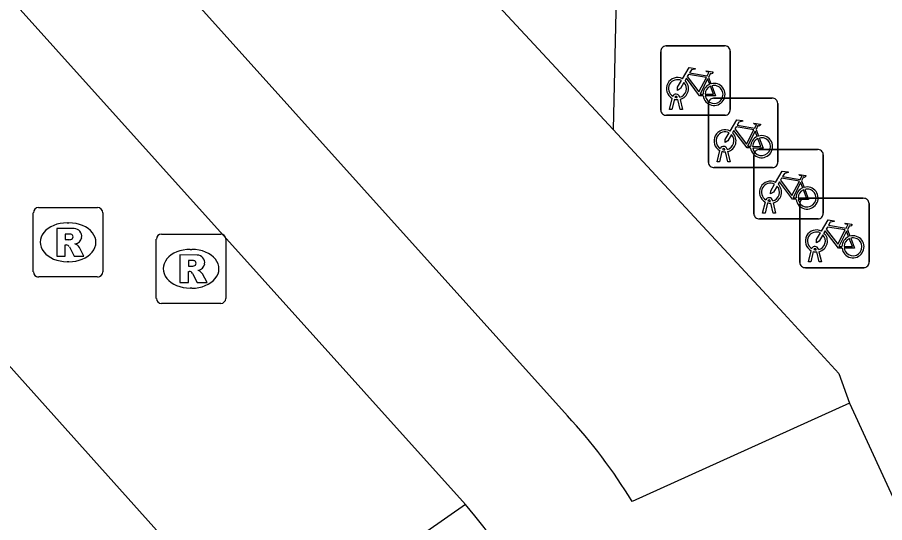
# Model space of a CAD drawing. Extents: x 162172 to 163187, y 382874 to 383684.
# Drawn here: x 162960.9 to 162973.39, y 383545 to 383552.28 of the extents above; entities that cross this region are included whole.
import ezdxf

# ---------------------------------------------------------------- set-up
doc = ezdxf.new("R2010")
doc.units = 0
for name, color, linetype in [('IMGEO_Fietsenrek', 7, 'Continuous'), ('IMGEO_Lijnafwatering', 7, 'Continuous'), ('IMGEO_Rijbaan_lokaal_open', 7, 'Continuous'), ('IMGEO_Rioolput', 7, 'Continuous'), ('IMGEO_Voetgangersgebied_open', 7, 'Continuous'), ('IMGEO_Voetpad_open', 7, 'Continuous')]:
    doc.layers.add(name, color=color, linetype=linetype)

msp = doc.modelspace()

# ---------------------------------------------------------------- linework, layer by layer
at = {"layer": 'IMGEO_Fietsenrek'}
for p, q in [((162970.242, 383551.868), (162971.083, 383551.868)), ((162971.083, 383551.868), (162970.242, 383551.868)), ((162971.167, 383551.793), (162971.167, 383550.952)), ((162971.167, 383550.952), (162971.167, 383551.793)), ((162970.167, 383550.943), (162970.167, 383551.784)), ((162970.167, 383551.784), (162970.167, 383550.943)), ((162970.854, 383551.417), (162970.89, 383551.322)), ((162970.294, 383550.952), (162970.333, 383551.112)), ((162970.363, 383551.1), (162970.328, 383550.952)), ((162970.405, 383551.124), (162970.404, 383551.128)), ((162970.446, 383550.952), (162970.412, 383551.094)), ((162970.436, 383551.135), (162970.437, 383551.128)), ((162970.444, 383551.098), (162970.479, 383550.952)), ((162970.927, 383551.115), (162971.768, 383551.115)), ((162971.768, 383551.115), (162970.927, 383551.115)), ((162970.328, 383550.952), (162970.294, 383550.952)), ((162970.479, 383550.952), (162970.446, 383550.952)), ((162970.852, 383550.19), (162970.852, 383551.031)), ((162970.852, 383551.031), (162970.852, 383550.19)), ((162971.852, 383551.04), (162971.852, 383550.199)), ((162971.852, 383550.199), (162971.852, 383551.04)), ((162971.092, 383550.868), (162970.251, 383550.868)), ((162970.251, 383550.868), (162971.092, 383550.868)), ((162971.539, 383550.664), (162971.575, 383550.569)), ((162970.979, 383550.199), (162971.018, 383550.359)), ((162971.048, 383550.347), (162971.013, 383550.199)), ((162971.09, 383550.371), (162971.089, 383550.375)), ((162971.131, 383550.199), (162971.097, 383550.341)), ((162971.121, 383550.382), (162971.122, 383550.375)), ((162971.129, 383550.345), (162971.164, 383550.199)), ((162971.582, 383550.375), (162972.423, 383550.375)), ((162972.423, 383550.375), (162971.582, 383550.375)), ((162972.507, 383550.3), (162972.507, 383549.459)), ((162972.507, 383549.459), (162972.507, 383550.3)), ((162971.013, 383550.199), (162970.979, 383550.199)), ((162971.164, 383550.199), (162971.131, 383550.199)), ((162971.507, 383549.45), (162971.507, 383550.291)), ((162971.507, 383550.291), (162971.507, 383549.45)), ((162971.777, 383550.115), (162970.936, 383550.115)), ((162970.936, 383550.115), (162971.777, 383550.115)), ((162972.194, 383549.924), (162972.23, 383549.829)), ((162972.243, 383549.672), (162973.084, 383549.672)), ((162973.084, 383549.672), (162972.243, 383549.672)), ((162971.634, 383549.459), (162971.673, 383549.619)), ((162971.703, 383549.607), (162971.668, 383549.459)), ((162971.745, 383549.631), (162971.744, 383549.635)), ((162971.786, 383549.459), (162971.752, 383549.601)), ((162971.776, 383549.642), (162971.777, 383549.635)), ((162971.784, 383549.605), (162971.819, 383549.459)), ((162972.168, 383548.747), (162972.168, 383549.588)), ((162972.168, 383549.588), (162972.168, 383548.747)), ((162973.168, 383549.597), (162973.168, 383548.756)), ((162973.168, 383548.756), (162973.168, 383549.597)), ((162971.668, 383549.459), (162971.634, 383549.459)), ((162971.819, 383549.459), (162971.786, 383549.459)), ((162972.432, 383549.375), (162971.591, 383549.375)), ((162971.591, 383549.375), (162972.432, 383549.375)), ((162972.855, 383549.221), (162972.891, 383549.126)), ((162972.406, 383548.928), (162972.405, 383548.932)), ((162972.437, 383548.939), (162972.438, 383548.932)), ((162972.295, 383548.756), (162972.334, 383548.916)), ((162972.364, 383548.904), (162972.329, 383548.756)), ((162972.447, 383548.756), (162972.413, 383548.898)), ((162972.445, 383548.902), (162972.48, 383548.756)), ((162973.093, 383548.672), (162972.252, 383548.672)), ((162972.252, 383548.672), (162973.093, 383548.672)), ((162972.329, 383548.756), (162972.295, 383548.756)), ((162972.48, 383548.756), (162972.447, 383548.756))]:
    msp.add_line(p, q, dxfattribs=at)
for points in [[(162970.48, 383551.394), (162970.575, 383551.558), (162970.661, 383551.544), (162970.663, 383551.535), (162970.607, 383551.524), (162970.58, 383551.479), (162970.836, 383551.438)], [(162970.823, 383551.413), (162970.566, 383551.454), (162970.549, 383551.425), (162970.716, 383551.205), (162970.823, 383551.413)], [(162970.836, 383551.438), (162970.861, 383551.487), (162970.855, 383551.491), (162970.832, 383551.495), (162970.82, 383551.502), (162970.819, 383551.505), (162970.821, 383551.51), (162970.916, 383551.495), (162970.918, 383551.485), (162970.908, 383551.472), (162970.896, 383551.466), (162970.882, 383551.472), (162970.854, 383551.417)], [(162970.501, 383551.342), (162970.449, 383551.252), (162970.409, 383551.227), (162970.41, 383551.274), (162970.465, 383551.368)], [(162970.776, 383551.15), (162970.726, 383551.15), (162970.535, 383551.401), (162970.516, 383551.369)], [(162970.871, 383551.315), (162970.841, 383551.392), (162970.732, 383551.174), (162970.775, 383551.174)], [(162970.901, 383551.294), (162970.956, 383551.149), (162970.806, 383551.149)], [(162970.805, 383551.174), (162970.925, 383551.173), (162970.881, 383551.287)], [(162971.165, 383550.641), (162971.26, 383550.805), (162971.346, 383550.791), (162971.348, 383550.782), (162971.292, 383550.771), (162971.265, 383550.726), (162971.521, 383550.685)], [(162971.508, 383550.66), (162971.251, 383550.701), (162971.234, 383550.672), (162971.401, 383550.452), (162971.508, 383550.66)], [(162971.521, 383550.685), (162971.546, 383550.734), (162971.54, 383550.738), (162971.517, 383550.742), (162971.505, 383550.749), (162971.504, 383550.752), (162971.506, 383550.757), (162971.601, 383550.742), (162971.603, 383550.732), (162971.593, 383550.719), (162971.581, 383550.713), (162971.567, 383550.719), (162971.539, 383550.664)], [(162971.186, 383550.589), (162971.134, 383550.499), (162971.094, 383550.474), (162971.095, 383550.521), (162971.15, 383550.615)], [(162971.461, 383550.397), (162971.411, 383550.397), (162971.22, 383550.648), (162971.201, 383550.616)], [(162971.556, 383550.562), (162971.526, 383550.639), (162971.417, 383550.421), (162971.46, 383550.421)], [(162971.49, 383550.421), (162971.61, 383550.42), (162971.566, 383550.534)], [(162971.586, 383550.541), (162971.641, 383550.396), (162971.491, 383550.396)], [(162971.82, 383549.901), (162971.915, 383550.065), (162972.001, 383550.051), (162972.003, 383550.042), (162971.947, 383550.031), (162971.92, 383549.986), (162972.176, 383549.945)], [(162972.163, 383549.92), (162971.906, 383549.961), (162971.889, 383549.932), (162972.056, 383549.712), (162972.163, 383549.92)], [(162972.176, 383549.945), (162972.201, 383549.994), (162972.195, 383549.998), (162972.172, 383550.002), (162972.16, 383550.009), (162972.159, 383550.012), (162972.161, 383550.017), (162972.256, 383550.002), (162972.258, 383549.992), (162972.248, 383549.979), (162972.236, 383549.973), (162972.222, 383549.979), (162972.194, 383549.924)], [(162971.841, 383549.849), (162971.789, 383549.759), (162971.749, 383549.734), (162971.75, 383549.781), (162971.805, 383549.875)], [(162972.116, 383549.657), (162972.066, 383549.657), (162971.875, 383549.908), (162971.856, 383549.876)], [(162972.211, 383549.822), (162972.181, 383549.899), (162972.072, 383549.681), (162972.115, 383549.681)], [(162972.145, 383549.681), (162972.265, 383549.68), (162972.221, 383549.794)], [(162972.241, 383549.801), (162972.296, 383549.656), (162972.146, 383549.656)], [(162972.481, 383549.198), (162972.576, 383549.362), (162972.662, 383549.348), (162972.664, 383549.339), (162972.608, 383549.328), (162972.581, 383549.283), (162972.837, 383549.242)], [(162972.837, 383549.242), (162972.862, 383549.291), (162972.856, 383549.295), (162972.833, 383549.299), (162972.821, 383549.306), (162972.82, 383549.309), (162972.822, 383549.314), (162972.917, 383549.299), (162972.919, 383549.289), (162972.909, 383549.276), (162972.897, 383549.27), (162972.883, 383549.276), (162972.855, 383549.221)], [(162972.502, 383549.146), (162972.45, 383549.056), (162972.41, 383549.031), (162972.411, 383549.078), (162972.466, 383549.172)], [(162972.777, 383548.954), (162972.727, 383548.954), (162972.536, 383549.205), (162972.517, 383549.173)], [(162972.824, 383549.217), (162972.567, 383549.258), (162972.55, 383549.229), (162972.717, 383549.009), (162972.824, 383549.217)], [(162972.872, 383549.119), (162972.842, 383549.196), (162972.733, 383548.978), (162972.776, 383548.978)], [(162972.806, 383548.978), (162972.926, 383548.977), (162972.882, 383549.091)], [(162972.902, 383549.098), (162972.957, 383548.953), (162972.807, 383548.953)]]:
    msp.add_lwpolyline(points, dxfattribs=at)
for centre, radius, start, end in [((162970.245, 383551.79), 0.0779, 92.4484, 184.2845), ((162970.245, 383551.79), 0.0779, 92.4484, 184.2845), ((162971.089, 383551.79), 0.0779, 2.4484, 94.2845), ((162971.089, 383551.79), 0.0779, 2.4484, 94.2845), ((162970.407, 383551.253), 0.159, 62.6766, 242.1369), ((162970.407, 383551.253), 0.129, 63.3192, 238.903), ((162970.407, 383551.253), 0.129, 283.6043, 43.4302), ((162970.407, 383551.253), 0.159, 283.5766, 46.6042), ((162970.934, 383551.169), 0.159, 113.3408, 178.3217), ((162970.934, 383551.169), 0.159, 187.0065, 105.7708), ((162970.934, 383551.169), 0.129, 188.6715, 104.5883), ((162970.387, 383551.124), 0.0499, 12.8025, 158.6934), ((162970.934, 383551.169), 0.129, 113.923, 177.9556), ((162970.407, 383551.253), 0.159, 253.9967, 271.7867), ((162970.387, 383551.124), 0.0174, 12.8025, 163.4502), ((162970.407, 383551.253), 0.129, 253.415, 269.0204), ((162970.93, 383551.037), 0.0779, 92.4484, 184.2845), ((162970.93, 383551.037), 0.0779, 92.4484, 184.2845), ((162971.774, 383551.037), 0.0779, 2.4484, 94.2845), ((162971.774, 383551.037), 0.0779, 2.4484, 94.2845), ((162970.245, 383550.946), 0.0779, 182.4484, 274.2845), ((162970.245, 383550.946), 0.0779, 182.4484, 274.2845), ((162971.089, 383550.946), 0.0779, 272.4484, 4.2845), ((162971.089, 383550.946), 0.0779, 272.4484, 4.2845), ((162971.092, 383550.5), 0.159, 62.6766, 242.1369), ((162971.092, 383550.5), 0.129, 63.3192, 238.903), ((162971.092, 383550.5), 0.129, 283.6043, 43.4302), ((162971.092, 383550.5), 0.159, 283.5766, 46.6042), ((162971.619, 383550.416), 0.159, 113.3408, 178.3217), ((162971.619, 383550.416), 0.159, 187.0065, 105.7708), ((162971.619, 383550.416), 0.129, 188.6715, 104.5883), ((162971.072, 383550.371), 0.0499, 12.8025, 158.6934), ((162971.619, 383550.416), 0.129, 113.923, 177.9556), ((162971.092, 383550.5), 0.159, 253.9967, 271.7867), ((162971.072, 383550.371), 0.0174, 12.8025, 163.4502), ((162971.092, 383550.5), 0.129, 253.415, 269.0204), ((162971.585, 383550.297), 0.0779, 92.4484, 184.2845), ((162971.585, 383550.297), 0.0779, 92.4484, 184.2845), ((162972.429, 383550.297), 0.0779, 2.4484, 94.2845), ((162972.429, 383550.297), 0.0779, 2.4484, 94.2845), ((162970.93, 383550.193), 0.0779, 182.4484, 274.2845), ((162970.93, 383550.193), 0.0779, 182.4484, 274.2845), ((162971.774, 383550.193), 0.0779, 272.4484, 4.2845), ((162971.774, 383550.193), 0.0779, 272.4484, 4.2845), ((162971.747, 383549.76), 0.159, 62.6766, 242.1369), ((162971.747, 383549.76), 0.129, 63.3192, 238.903), ((162971.747, 383549.76), 0.129, 283.6043, 43.4302), ((162971.747, 383549.76), 0.159, 283.5766, 46.6042), ((162972.274, 383549.676), 0.159, 113.3408, 178.3217), ((162972.274, 383549.676), 0.159, 187.0065, 105.7708), ((162972.274, 383549.676), 0.129, 113.923, 177.9556), ((162972.274, 383549.676), 0.129, 188.6715, 104.5883), ((162971.727, 383549.631), 0.0499, 12.8025, 158.6934), ((162972.246, 383549.594), 0.0779, 92.4484, 184.2845), ((162972.246, 383549.594), 0.0779, 92.4484, 184.2845), ((162973.09, 383549.594), 0.0779, 2.4484, 94.2845), ((162973.09, 383549.594), 0.0779, 2.4484, 94.2845), ((162971.747, 383549.76), 0.159, 253.9967, 271.7867), ((162971.727, 383549.631), 0.0174, 12.8025, 163.4502), ((162971.747, 383549.76), 0.129, 253.415, 269.0204), ((162971.585, 383549.453), 0.0779, 182.4484, 274.2845), ((162971.585, 383549.453), 0.0779, 182.4484, 274.2845), ((162972.429, 383549.453), 0.0779, 272.4484, 4.2845), ((162972.429, 383549.453), 0.0779, 272.4484, 4.2845), ((162972.408, 383549.057), 0.159, 62.6766, 242.1369), ((162972.408, 383549.057), 0.129, 63.3192, 238.903), ((162972.408, 383549.057), 0.159, 283.5766, 46.6042), ((162972.408, 383549.057), 0.129, 283.6043, 43.4302), ((162972.935, 383548.973), 0.159, 113.3408, 178.3217), ((162972.935, 383548.973), 0.159, 187.0065, 105.7708), ((162972.935, 383548.973), 0.129, 113.923, 177.9556), ((162972.935, 383548.973), 0.129, 188.6715, 104.5883), ((162972.388, 383548.928), 0.0499, 12.8025, 158.6934), ((162972.388, 383548.928), 0.0174, 12.8025, 163.4502), ((162972.408, 383549.057), 0.129, 253.415, 269.0204), ((162972.408, 383549.057), 0.159, 253.9967, 271.7867), ((162972.246, 383548.75), 0.0779, 182.4484, 274.2845), ((162972.246, 383548.75), 0.0779, 182.4484, 274.2845), ((162973.09, 383548.75), 0.0779, 272.4484, 4.2845), ((162973.09, 383548.75), 0.0779, 272.4484, 4.2845)]:
    msp.add_arc(centre, radius, start, end, dxfattribs=at)
at = {"layer": 'IMGEO_Lijnafwatering'}
msp.add_lwpolyline([(162969.823, 383565.744), (162969.479, 383550.663)], dxfattribs=at)
at = {"layer": 'IMGEO_Rijbaan_lokaal_open'}
for points in [[(162936.047, 383580.103), (162937.702, 383578.299), (162938.86, 383577.021), (162949.543, 383565.07), (162958.519, 383555.082), (162967.352, 383545.259)], [(162934.696, 383576.406), (162963.647, 383544.056)], [(162967.352, 383545.259), (162964.424, 383543.21)]]:
    msp.add_lwpolyline(points, dxfattribs=at)
msp.add_arc((162960.007, 383539.006), 9.646, 0.0108, 40.4067, dxfattribs=at)
at = {"layer": 'IMGEO_Rioolput'}
for p, q in [((162961.129, 383548.612), (162961.129, 383549.464)), ((162961.204, 383549.538), (162962.056, 383549.538)), ((162962.13, 383549.464), (162962.13, 383548.612)), ((162961.617, 383549.318), (162961.642, 383549.318)), ((162962.901, 383548.23), (162962.901, 383549.082)), ((162962.976, 383549.156), (162963.828, 383549.156)), ((162963.902, 383549.082), (162963.902, 383548.23)), ((162963.389, 383548.936), (162963.414, 383548.936)), ((162961.64, 383548.758), (162961.615, 383548.758)), ((162962.056, 383548.538), (162961.204, 383548.538)), ((162963.412, 383548.376), (162963.387, 383548.376)), ((162963.828, 383548.156), (162962.976, 383548.156))]:
    msp.add_line(p, q, dxfattribs=at)
for points in [[(162961.129, 383548.612), (162961.129, 383549.464)], [(162961.204, 383549.538), (162962.056, 383549.538)], [(162962.13, 383549.464), (162962.13, 383548.612)], [(162961.718, 383549.236), (162961.466, 383549.238), (162961.466, 383548.838)], [(162961.644, 383549.157), (162961.59, 383549.157), (162961.59, 383549.076)], [(162961.59, 383549.076), (162961.642, 383549.076)], [(162962.901, 383548.23), (162962.901, 383549.082)], [(162962.976, 383549.156), (162963.828, 383549.156)], [(162963.902, 383549.082), (162963.902, 383548.23)], [(162961.466, 383548.838), (162961.59, 383548.838), (162961.59, 383549), (162961.601, 383549)], [(162961.648, 383548.971), (162961.719, 383548.838), (162961.859, 383548.838), (162961.794, 383548.964)], [(162963.49, 383548.854), (162963.238, 383548.856), (162963.238, 383548.456)], [(162963.416, 383548.775), (162963.362, 383548.775), (162963.362, 383548.694)], [(162963.362, 383548.694), (162963.414, 383548.694)], [(162963.238, 383548.456), (162963.362, 383548.456), (162963.362, 383548.618), (162963.373, 383548.618)], [(162963.42, 383548.589), (162963.491, 383548.456), (162963.631, 383548.456), (162963.566, 383548.582)], [(162962.056, 383548.538), (162961.204, 383548.538)], [(162963.828, 383548.156), (162962.976, 383548.156)]]:
    msp.add_lwpolyline(points, dxfattribs=at)
for centre, radius, start, end in [((162961.206, 383549.462), 0.0765, 91.552, 178.448), ((162961.206, 383549.462), 0.0765, 91.552, 178.448), ((162962.054, 383549.462), 0.0765, 1.552, 88.448), ((162962.054, 383549.462), 0.0765, 1.552, 88.448), ((162961.717, 383549.126), 0.109, 350.3612, 89.416), ((162961.626, 383549.265), 0.19, 274.7715, 282.9687), ((162961.65, 383549.061), 0.0964, 77.0061, 93.1865), ((162961.664, 383549.118), 0.0378, 276.6634, 79.6772), ((162961.715, 383549.126), 0.112, 277.5842, 350.9817), ((162962.978, 383549.08), 0.0765, 91.552, 178.448), ((162962.978, 383549.08), 0.0765, 91.552, 178.448), ((162963.826, 383549.08), 0.0765, 1.552, 88.448), ((162963.826, 383549.08), 0.0765, 1.552, 88.448), ((162961.6, 383548.947), 0.0533, 26.0293, 88.6989), ((162961.699, 383548.911), 0.108, 29.5134, 73.7905), ((162963.489, 383548.744), 0.109, 350.3612, 89.416), ((162963.398, 383548.883), 0.19, 274.7715, 282.9687), ((162963.422, 383548.679), 0.0964, 77.0061, 93.1865), ((162963.436, 383548.736), 0.0378, 276.6634, 79.6772), ((162963.487, 383548.744), 0.112, 277.5842, 350.9817), ((162961.206, 383548.614), 0.0765, 181.552, 268.448), ((162961.206, 383548.614), 0.0765, 181.552, 268.448), ((162962.054, 383548.614), 0.0765, 271.552, 358.448), ((162962.054, 383548.614), 0.0765, 271.552, 358.448), ((162963.372, 383548.565), 0.0533, 26.0293, 88.6989), ((162963.471, 383548.529), 0.108, 29.5134, 73.7905), ((162962.978, 383548.232), 0.0765, 181.552, 268.448), ((162962.978, 383548.232), 0.0765, 181.552, 268.448), ((162963.826, 383548.232), 0.0765, 271.552, 358.448), ((162963.826, 383548.232), 0.0765, 271.552, 358.448)]:
    msp.add_arc(centre, radius, start, end, dxfattribs=at)
for centre, major_axis, ratio, start_param, end_param in [((162961.616, 383549.038), (-0.387, 0.002), 0.722429, 4.712389, 7.853982), ((162961.641, 383549.038), (-0.39, 0.002), 0.717154, 1.570796, 4.712389), ((162963.388, 383548.656), (-0.387, 0.002), 0.722429, 4.712389, 7.853982), ((162963.413, 383548.656), (-0.39, 0.002), 0.717154, 1.570796, 4.712389)]:
    msp.add_ellipse(centre, major_axis=major_axis, ratio=ratio, start_param=start_param, end_param=end_param, dxfattribs=at)
at = {"layer": 'IMGEO_Voetgangersgebied_open'}
msp.add_lwpolyline([(162961.159, 383559.643), (162961.435, 383559.33), (162969.479, 383550.663), (162971.94, 383548.011), (162972.731, 383547.146), (162972.887, 383546.72)], dxfattribs=at)
at = {"layer": 'IMGEO_Voetpad_open'}
for points in [[(162968.822, 383546.536), (162958.926, 383557.541), (162950.545, 383566.877), (162952.942, 383568.982)], [(162972.887, 383546.72), (162969.753, 383545.304)], [(162972.887, 383546.72), (162973.901, 383544.51)]]:
    msp.add_lwpolyline(points, dxfattribs=at)
msp.add_arc((162963.231, 383541.343), 7.631, 31.2703, 42.8851, dxfattribs=at)

doc.saveas('drawing.dxf')
